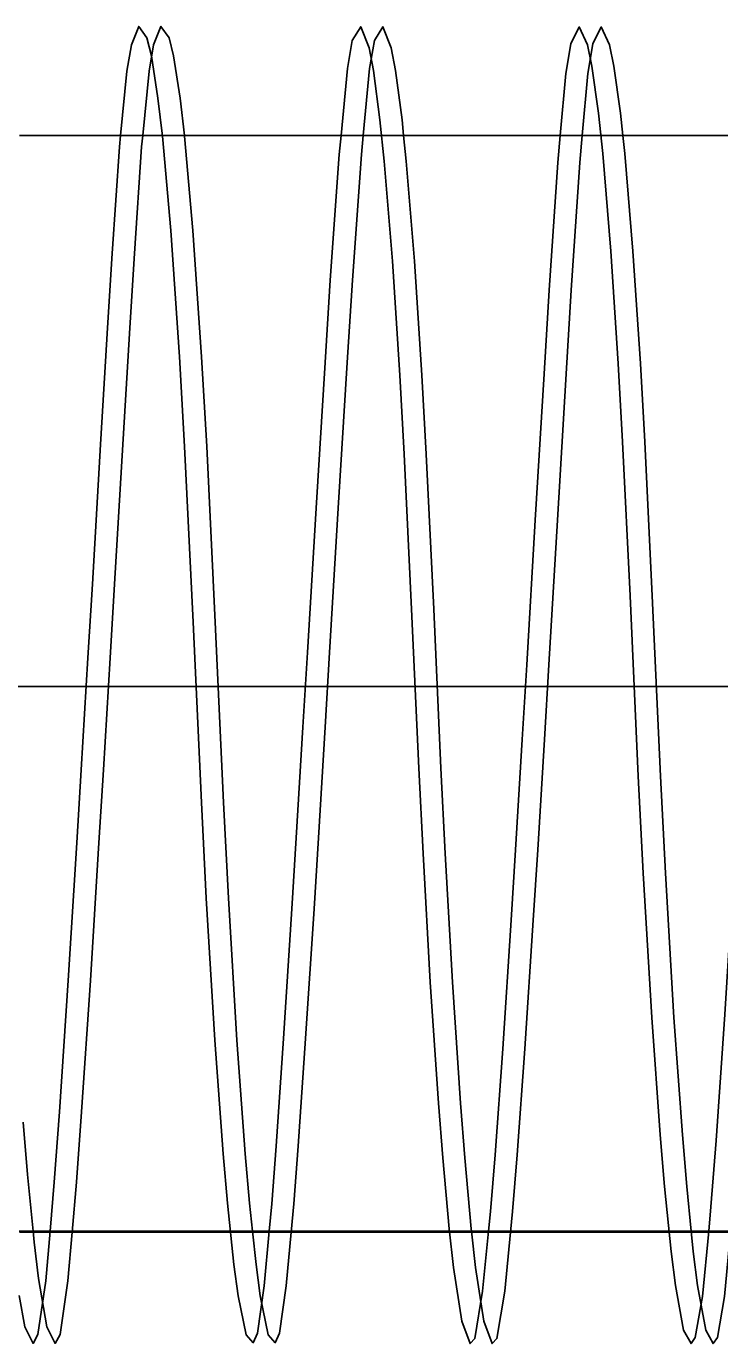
# Model space of a CAD drawing. Extents: x 1312564.2 to 1312581.5, y 1207298.4 to 1207352.6.
# Drawn here: x 1312566.74785 to 1312566.75814, y 1207331.63351 to 1207331.65303 of the extents above; entities that cross this region are included whole.
import ezdxf

# ---------------------------------------------------------------- set-up
doc = ezdxf.new("R2010")
doc.units = 0
for name, color, linetype in [('Level 15', 7, 'Continuous'), ('Level 22', 7, 'Continuous'), ('Level 62', 7, 'Continuous')]:
    doc.layers.add(name, color=color, linetype=linetype)

msp = doc.modelspace()

# ---------------------------------------------------------------- linework, layer by layer
at = {"layer": 'Level 15'}
msp.add_line((1312568.273895, 1207331.643248), (1312566.522861, 1207331.643248), dxfattribs=at)
at = {"layer": 'Level 22'}
for p, q in [((1312566.782536, 1207331.651414), (1312566.74775, 1207331.651415)), ((1312566.782529, 1207331.635161), (1312566.747752, 1207331.635159))]:
    msp.add_line(p, q, dxfattribs=at)
msp.add_lwpolyline([(1312566.783455, 1207331.636087), (1312566.782535, 1207331.635176), (1312566.747745, 1207331.635177)], dxfattribs=at)
at = {"layer": 'Level 62'}
for p, q in [((1312566.751454, 1207331.635177), (1312566.75138, 1207331.634364)), ((1312566.75178, 1207331.635159), (1312566.751708, 1207331.634364))]:
    msp.add_line(p, q, dxfattribs=at)
for points in [[(1312566.75138, 1207331.634364), (1312566.751279, 1207331.633667), (1312566.751217, 1207331.633523), (1312566.751112, 1207331.63364), (1312566.750994, 1207331.634217), (1312566.750931, 1207331.634683), (1312566.750835, 1207331.635592), (1312566.750772, 1207331.636322), (1312566.750648, 1207331.638009), (1312566.750522, 1207331.64011), (1312566.750448, 1207331.641531), (1312566.750326, 1207331.644201), (1312566.7502, 1207331.646807), (1312566.750124, 1207331.648135), (1312566.749995, 1207331.650008), (1312566.74987, 1207331.651406), (1312566.749805, 1207331.651965), (1312566.749707, 1207331.652593), (1312566.749642, 1207331.652861), (1312566.74952, 1207331.653031), (1312566.74941, 1207331.652755), (1312566.749344, 1207331.652367), (1312566.74925, 1207331.651415)], [(1312566.750197, 1207331.651415), (1312566.750133, 1207331.651965), (1312566.750035, 1207331.652593), (1312566.74997, 1207331.652861), (1312566.749848, 1207331.653031), (1312566.749738, 1207331.652755), (1312566.749672, 1207331.652367), (1312566.749578, 1207331.651415)], [(1312566.754708, 1207331.635177), (1312566.75462, 1207331.634286), (1312566.754504, 1207331.633585), (1312566.754433, 1207331.633509), (1312566.754309, 1207331.633843), (1312566.754187, 1207331.634639), (1312566.754124, 1207331.635211), (1312566.754028, 1207331.636262), (1312566.753964, 1207331.637071), (1312566.753844, 1207331.638867), (1312566.753736, 1207331.640774), (1312566.753673, 1207331.642037), (1312566.753566, 1207331.644396), (1312566.753456, 1207331.64669), (1312566.753391, 1207331.647862), (1312566.753281, 1207331.649552), (1312566.753159, 1207331.651032), (1312566.753096, 1207331.651648), (1312566.752999, 1207331.652376), (1312566.752935, 1207331.652715), (1312566.752812, 1207331.653025), (1312566.752687, 1207331.652819), (1312566.752614, 1207331.652407), (1312566.75252, 1207331.651415)], [(1312566.753448, 1207331.651415), (1312566.753424, 1207331.651648), (1312566.753327, 1207331.652376), (1312566.753263, 1207331.652715), (1312566.75314, 1207331.653025), (1312566.753015, 1207331.652819), (1312566.752942, 1207331.652407), (1312566.752848, 1207331.651415)], [(1312566.757972, 1207331.635177), (1312566.75788, 1207331.634207), (1312566.757773, 1207331.633602), (1312566.75771, 1207331.633509), (1312566.757601, 1207331.633709), (1312566.75748, 1207331.634369), (1312566.757416, 1207331.634875), (1312566.757319, 1207331.63584), (1312566.757254, 1207331.636603), (1312566.757129, 1207331.638343), (1312566.757002, 1207331.640484), (1312566.756928, 1207331.641919), (1312566.756807, 1207331.644591), (1312566.756696, 1207331.646874), (1312566.756631, 1207331.648034), (1312566.756521, 1207331.649699), (1312566.7564, 1207331.651146), (1312566.756336, 1207331.651743), (1312566.756239, 1207331.652439), (1312566.756175, 1207331.652757), (1312566.756052, 1207331.653023), (1312566.755927, 1207331.652771), (1312566.755854, 1207331.652332), (1312566.75577, 1207331.651415)], [(1312566.756699, 1207331.651415), (1312566.756664, 1207331.651743), (1312566.756567, 1207331.652439), (1312566.756503, 1207331.652757), (1312566.75638, 1207331.653023), (1312566.756255, 1207331.652771), (1312566.756182, 1207331.652332), (1312566.756098, 1207331.651415)], [(1312566.74925, 1207331.651415), (1312566.749234, 1207331.651248), (1312566.749127, 1207331.649667), (1312566.749063, 1207331.648643), (1312566.748954, 1207331.646834), (1312566.748832, 1207331.644765), (1312566.748767, 1207331.643672), (1312566.748668, 1207331.642015), (1312566.748602, 1207331.640929), (1312566.748475, 1207331.638893), (1312566.748344, 1207331.636947), (1312566.748267, 1207331.635903), (1312566.748204, 1207331.635177)], [(1312566.749578, 1207331.651415), (1312566.749562, 1207331.651248), (1312566.749455, 1207331.649667), (1312566.749391, 1207331.648643), (1312566.749282, 1207331.646834), (1312566.74916, 1207331.644765), (1312566.749095, 1207331.643672), (1312566.748996, 1207331.642015), (1312566.74893, 1207331.640929), (1312566.748803, 1207331.638893), (1312566.748672, 1207331.636947), (1312566.748595, 1207331.635903), (1312566.74853, 1207331.635159)], [(1312566.751207, 1207331.635177), (1312566.751163, 1207331.635592), (1312566.7511, 1207331.636322), (1312566.750976, 1207331.638009), (1312566.75085, 1207331.64011), (1312566.750776, 1207331.641531), (1312566.750654, 1207331.644201), (1312566.750528, 1207331.646807), (1312566.750452, 1207331.648135), (1312566.750323, 1207331.650008), (1312566.750198, 1207331.651405), (1312566.750197, 1207331.651415)], [(1312566.75252, 1207331.651415), (1312566.752493, 1207331.65113), (1312566.752361, 1207331.649269), (1312566.752282, 1207331.648048), (1312566.75215, 1207331.645893), (1312566.752021, 1207331.643751), (1312566.751955, 1207331.642647), (1312566.751856, 1207331.641007), (1312566.751791, 1207331.639955), (1312566.751667, 1207331.638032), (1312566.751556, 1207331.636436), (1312566.751491, 1207331.635581), (1312566.751454, 1207331.635177)], [(1312566.752848, 1207331.651415), (1312566.752821, 1207331.65113), (1312566.752689, 1207331.649269), (1312566.75261, 1207331.648048), (1312566.752478, 1207331.645893), (1312566.752349, 1207331.643751), (1312566.752283, 1207331.642647), (1312566.752184, 1207331.641007), (1312566.752119, 1207331.639955), (1312566.751995, 1207331.638032), (1312566.751884, 1207331.636436), (1312566.751819, 1207331.635581), (1312566.75178, 1207331.635159)], [(1312566.754455, 1207331.635177), (1312566.754452, 1207331.635211), (1312566.754356, 1207331.636262), (1312566.754292, 1207331.637071), (1312566.754172, 1207331.638867), (1312566.754064, 1207331.640774), (1312566.754001, 1207331.642037), (1312566.753894, 1207331.644396), (1312566.753784, 1207331.64669), (1312566.753719, 1207331.647862), (1312566.753609, 1207331.649552), (1312566.753487, 1207331.651032), (1312566.753448, 1207331.651415)], [(1312566.75577, 1207331.651415), (1312566.755733, 1207331.651013), (1312566.755607, 1207331.649119), (1312566.75553, 1207331.647884), (1312566.755401, 1207331.645714), (1312566.755274, 1207331.643567), (1312566.755208, 1207331.642463), (1312566.755108, 1207331.640829), (1312566.755043, 1207331.639783), (1312566.754918, 1207331.637878), (1312566.754804, 1207331.636305), (1312566.754736, 1207331.635466), (1312566.754708, 1207331.635177)], [(1312566.756098, 1207331.651415), (1312566.756061, 1207331.651013), (1312566.755935, 1207331.649119), (1312566.755858, 1207331.647884), (1312566.755729, 1207331.645714), (1312566.755602, 1207331.643567), (1312566.755536, 1207331.642463), (1312566.755436, 1207331.640829), (1312566.755371, 1207331.639783), (1312566.755246, 1207331.637878), (1312566.755132, 1207331.636305), (1312566.755064, 1207331.635466), (1312566.755034, 1207331.635159)], [(1312566.757713, 1207331.635177), (1312566.757647, 1207331.63584), (1312566.757582, 1207331.636603), (1312566.757457, 1207331.638343), (1312566.75733, 1207331.640484), (1312566.757256, 1207331.641919), (1312566.757135, 1207331.644591), (1312566.757024, 1207331.646874), (1312566.756959, 1207331.648034), (1312566.756849, 1207331.649699), (1312566.756728, 1207331.651146), (1312566.756699, 1207331.651415)], [(1312566.759018, 1207331.651415), (1312566.758973, 1207331.650915), (1312566.758863, 1207331.649235), (1312566.758797, 1207331.648167), (1312566.758687, 1207331.646305), (1312566.758564, 1207331.644205), (1312566.7585, 1207331.643107), (1312566.758402, 1207331.641454), (1312566.758337, 1207331.640381), (1312566.758211, 1207331.638389), (1312566.758082, 1207331.63652), (1312566.758006, 1207331.635536), (1312566.757972, 1207331.635177)], [(1312566.747952, 1207331.635177), (1312566.747871, 1207331.636014), (1312566.747806, 1207331.636793)], [(1312566.748204, 1207331.635177), (1312566.74814, 1207331.634442), (1312566.748024, 1207331.633644), (1312566.747952, 1207331.633512), (1312566.747828, 1207331.633759), (1312566.747748, 1207331.634224)], [(1312566.74853, 1207331.635159), (1312566.748468, 1207331.634442), (1312566.748352, 1207331.633644), (1312566.74828, 1207331.633512), (1312566.748156, 1207331.633759), (1312566.748033, 1207331.634477), (1312566.747968, 1207331.635013), (1312566.747952, 1207331.635177)], [(1312566.751708, 1207331.634364), (1312566.751607, 1207331.633667), (1312566.751545, 1207331.633523), (1312566.75144, 1207331.63364), (1312566.751322, 1207331.634217), (1312566.751259, 1207331.634683), (1312566.751207, 1207331.635177)], [(1312566.755034, 1207331.635159), (1312566.754948, 1207331.634286), (1312566.754832, 1207331.633585), (1312566.754761, 1207331.633509), (1312566.754637, 1207331.633843), (1312566.754515, 1207331.634639), (1312566.754455, 1207331.635177)], [(1312566.758298, 1207331.635159), (1312566.758208, 1207331.634207), (1312566.758101, 1207331.633602), (1312566.758038, 1207331.633509), (1312566.757929, 1207331.633709), (1312566.757808, 1207331.634369), (1312566.757744, 1207331.634875), (1312566.757713, 1207331.635177)]]:
    msp.add_lwpolyline(points, dxfattribs=at)

doc.saveas('drawing.dxf')
